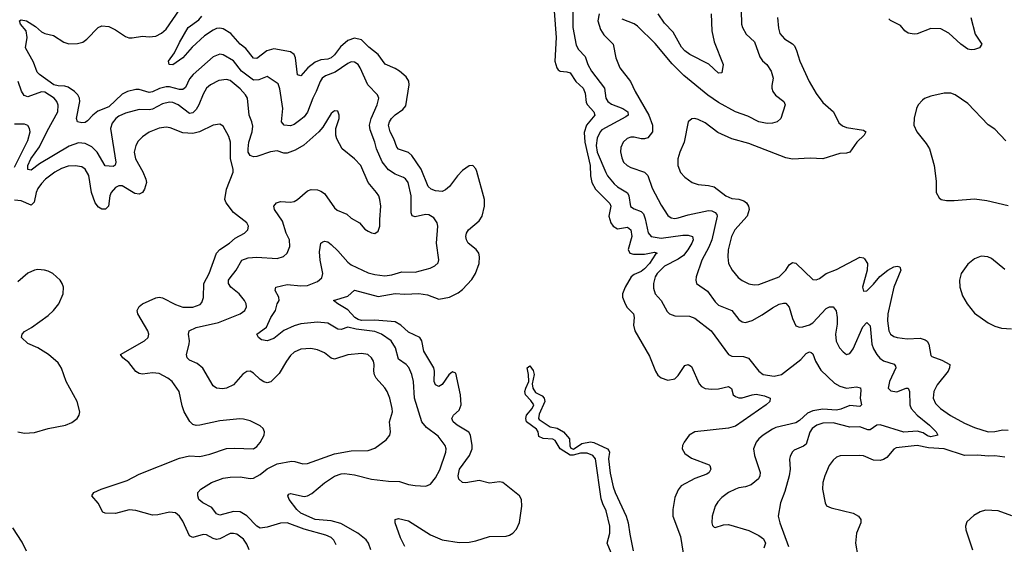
# Model space of a CAD drawing. Header units: inches. Extents: x 1934316 to 2140091, y 524953 to 667329.
# Tile 295 of 384: x 2042661 to 2048507, y 636243 to 639356. Entities that reach past the tile are written whole.
import ezdxf

# ---------------------------------------------------------------- set-up
doc = ezdxf.new("R2010")
doc.units = ezdxf.units.IN
doc.header["$MEASUREMENT"] = 0
doc.layers.add('C0643', color=7, linetype='Continuous')

msp = doc.modelspace()

# ---------------------------------------------------------------- linework, layer by layer
at = {"layer": 'C0643', "color": 5}
for points, elevation in [([(2044745.2, 636210), (2044732.1, 636250), (2044718, 636270), (2044669.8, 636310), (2044567.7, 636367.7), (2044510, 636381.8), (2044416, 636390), (2044330, 636428.8), (2044307, 636450), (2044260.4, 636510), (2044253.6, 636530), (2044260.1, 636539.9), (2044270, 636544.9), (2044350, 636527.7), (2044370, 636530.3), (2044395.5, 636544.5), (2044470, 636608.9), (2044530, 636647.4), (2044570, 636660.7), (2044590, 636662.6), (2044650, 636655.2), (2044750, 636630.2), (2044850, 636618.2), (2044915.9, 636615.9), (2044970, 636598.9), (2045010, 636591.7), (2045071.7, 636588.3), (2045100.7, 636599.3), (2045130, 636638.4), (2045155.6, 636684.4), (2045191.9, 636790), (2045193.5, 636810), (2045186.9, 636830), (2045145.8, 636885.8), (2045076.5, 636936.5), (2045048.8, 636970), (2045005.3, 637110), (2044999.1, 637210), (2044989.8, 637250), (2044971.6, 637291.6), (2044955.1, 637310), (2044910, 637341.1), (2044892.2, 637410), (2044866.2, 637450), (2044810, 637489.9), (2044770, 637505.4), (2044659.5, 637519.5), (2044610, 637531), (2044570, 637518), (2044550, 637520.6), (2044490, 637554.9), (2044430, 637560.5), (2044330, 637551.4), (2044290, 637540.2), (2044230, 637511.6), (2044170, 637464.2), (2044131, 637451), (2044097.1, 637457.1), (2044079.3, 637470), (2044069.4, 637490), (2044127.5, 637532.5), (2044151.7, 637590), (2044179.3, 637630), (2044189.7, 637670), (2044202.2, 637690), (2044199.8, 637710), (2044177.4, 637750), (2044182, 637770), (2044250, 637785.8), (2044330, 637776.3), (2044370, 637779.8), (2044430, 637803), (2044455.3, 637824.7), (2044462, 637850), (2044445.5, 637930), (2044441.8, 637978.2), (2044449.8, 638030.2), (2044461.1, 638038.9), (2044470, 638042.4), (2044490, 638038), (2044510, 638023.1), (2044550, 637985.2), (2044610, 637917.1), (2044630, 637901.5), (2044730, 637855), (2044770, 637843.5), (2044830, 637837.1), (2044870, 637842.3), (2044930, 637860.1), (2045010, 637857.8), (2045097.8, 637882.2), (2045125.1, 637894.9), (2045146.3, 637913.7), (2045149.6, 637930.3), (2045135.9, 638030), (2045143.1, 638130), (2045139.2, 638150), (2045119.5, 638179.5), (2045090, 638198), (2045070, 638199.8), (2045010, 638186.3), (2044991.8, 638191.8), (2044985, 638210), (2044985.5, 638310), (2044968, 638390), (2044952.1, 638412.1), (2044940.5, 638420.5), (2044890, 638439.8), (2044850, 638465.2), (2044813.1, 638513.1), (2044778.7, 638590), (2044769, 638630), (2044742.2, 638702.2), (2044738.9, 638730), (2044748.5, 638770), (2044784.5, 638850), (2044793, 638890), (2044785.1, 638910), (2044728.7, 638968.7), (2044682.5, 639070), (2044669.9, 639089.9), (2044650, 639104.5), (2044630, 639105.3), (2044610, 639097), (2044534.3, 639045.7), (2044476.7, 639023.3), (2044457.7, 639010), (2044444.6, 638990), (2044421.9, 638930), (2044401, 638890), (2044370, 638807.8), (2044350, 638780.7), (2044330, 638764.1), (2044290, 638734.8), (2044270, 638726.3), (2044230.8, 638730.8), (2044215.6, 638750), (2044223.6, 638830), (2044205.5, 638945.5), (2044195, 638975), (2044130, 639019.7), (2044081.6, 638998.4), (2044050, 638997.3), (2043977.3, 639050), (2043930, 639112.5), (2043870, 639148.2), (2043850, 639151.4), (2043810, 639134.9), (2043692.1, 639030), (2043670, 639005.8), (2043646.4, 638953.6), (2043630, 638941.6), (2043610, 638941.2), (2043550, 638957.1), (2043530, 638957.6), (2043491.8, 638948.2), (2043450, 638927.5), (2043430, 638925), (2043370, 638941.3), (2043350, 638941), (2043302, 638930), (2043270, 638914.4), (2043190, 638839), (2043125.7, 638814.3), (2043094.7, 638790), (2043064.5, 638755.6), (2043050, 638745.4), (2043030, 638743.9), (2043004.5, 638750), (2042998, 638770), (2043017.5, 638870), (2043016.2, 638890), (2043007.1, 638910), (2042986.7, 638930), (2042950, 638955.2), (2042930, 638962.1), (2042890, 638963.3), (2042863.4, 638970), (2042779.3, 639030), (2042765.1, 639045.1), (2042743.2, 639103.2), (2042695.6, 639190), (2042706.2, 639250), (2042700.4, 639290), (2042666.3, 639330), (2042659.5, 639350), (2042670, 639356), (2042702, 639350), (2042755.4, 639315.4), (2042790, 639283.7), (2042810, 639273.7), (2042862, 639262), (2042922.8, 639222.8), (2042953, 639213), (2043005.3, 639214.7), (2043036.9, 639223.1), (2043060.1, 639239.9), (2043127.6, 639310), (2043150, 639318.9), (2043190, 639316.1), (2043230, 639295.8), (2043290, 639255.9), (2043310, 639248.4), (2043330, 639247.7), (2043390, 639259), (2043430, 639254.3), (2043470, 639259.3), (2043503.7, 639276.3), (2043530, 639299.7), (2043650, 639473)], 240), ([(2044947.6, 636230), (2044921.3, 636281.3), (2044889.8, 636369.8), (2044889.6, 636390.4), (2044910, 636396), (2044970, 636382.6), (2045099.6, 636299.6), (2045170.1, 636270.1), (2045270, 636253.6), (2045330, 636255), (2045370, 636263), (2045450, 636288.7), (2045550, 636292.4), (2045570, 636297.7), (2045589.8, 636310.2), (2045610, 636332.4), (2045628.3, 636371.7), (2045642.6, 636470), (2045640.8, 636510), (2045628.6, 636530), (2045530, 636610.5), (2045510, 636613.9), (2045450, 636606.4), (2045390, 636621.2), (2045310, 636607.6), (2045290, 636610.8), (2045269.4, 636629.4), (2045264.2, 636650), (2045272.2, 636690), (2045332.2, 636770), (2045348.3, 636810), (2045348.4, 636830), (2045337.9, 636890), (2045328.1, 636908.1), (2045258.4, 636950), (2045235.5, 636970), (2045227.1, 636990), (2045236.5, 637010), (2045270, 637038.4), (2045282.4, 637070), (2045279.2, 637130), (2045250, 637259.6), (2045230, 637266.9), (2045210, 637248.3), (2045170, 637191.3), (2045150, 637178.7), (2045130, 637189.6), (2045122.4, 637210), (2045124.7, 637270), (2045120.5, 637290), (2045060.8, 637390), (2045048.7, 637450), (2045036, 637470), (2044970, 637503), (2044923.3, 637543.3), (2044890, 637563.2), (2044770, 637572.3), (2044690.9, 637570.9), (2044670, 637576.6), (2044650.9, 637590), (2044610, 637634), (2044549.5, 637670), (2044524.5, 637690), (2044610, 637714.7), (2044650, 637751), (2044790, 637714), (2044890, 637731.9), (2044948.3, 637728.3), (2045030, 637732.2), (2045082.9, 637722.9), (2045150, 637698.6), (2045212.6, 637710), (2045263.8, 637736.2), (2045290, 637755.4), (2045345.7, 637814.3), (2045366.6, 637850), (2045388.2, 637910), (2045390.5, 637950), (2045386.5, 637970), (2045372.3, 637992.3), (2045322.9, 638030), (2045313, 638050), (2045310.7, 638070), (2045314.6, 638090), (2045325.8, 638110), (2045390, 638162.8), (2045407.3, 638190), (2045420.9, 638250), (2045420.2, 638290), (2045375.9, 638455.9), (2045370, 638472), (2045351.6, 638491.6), (2045330, 638488.7), (2045290, 638461), (2045259.8, 638430), (2045212.8, 638367.2), (2045190, 638347), (2045170, 638337.2), (2045130, 638340.8), (2045105.1, 638350), (2045085.7, 638365.7), (2045045.6, 638470), (2044990, 638551.1), (2044970, 638567.4), (2044910, 638588.8), (2044900.2, 638600.2), (2044882.3, 638650), (2044860.9, 638690), (2044851.7, 638730), (2044855.9, 638750), (2044868.6, 638770), (2044890, 638790.6), (2044936.9, 638823.1), (2044954.7, 638845.3), (2044973.2, 638970), (2044971.7, 638991.7), (2044956.5, 639016.5), (2044916.5, 639050), (2044890, 639066.8), (2044832, 639092), (2044789.4, 639149.4), (2044734, 639194), (2044690, 639237), (2044650, 639246.6), (2044610, 639232.2), (2044565.9, 639194.1), (2044530, 639148.1), (2044510, 639129.9), (2044490, 639121.2), (2044450, 639118), (2044415.8, 639104.2), (2044371.5, 639070), (2044330, 639023), (2044310, 639029.3), (2044299.6, 639130), (2044290.3, 639150.3), (2044270, 639164.7), (2044170, 639183.2), (2044128.2, 639171.8), (2044070, 639125.5), (2044050, 639128), (2044004.8, 639184.8), (2043970, 639210.8), (2043914.1, 639274.1), (2043870, 639302), (2043850, 639305.7), (2043830, 639303.1), (2043810, 639294), (2043759.4, 639260.6), (2043686.1, 639193.9), (2043630.3, 639130), (2043570, 639088.2), (2043549.4, 639089.4), (2043545.1, 639110), (2043581.4, 639158.6), (2043610, 639220.4), (2043662.4, 639310), (2043724.8, 639355.2), (2043743.1, 639376.9)], 220), ([(2045833.5, 639406.5), (2045846.7, 639250), (2045838.2, 639110), (2045850, 639070.5), (2045859.1, 639059.1), (2045870.9, 639050.9), (2045910, 639047.5), (2045930, 639040.6), (2045962.9, 638990), (2046006.3, 638950), (2046019.2, 638919.2), (2046024.8, 638864.8), (2046032.4, 638850), (2046070.7, 638810), (2046075, 638790), (2046025.5, 638730), (2046013.4, 638686.6), (2046015.8, 638630), (2046048.8, 638490), (2046049.7, 638429.7), (2046058.7, 638390), (2046080.8, 638350), (2046164.5, 638264.5), (2046170.1, 638250), (2046159.1, 638190), (2046170, 638151.6), (2046183.9, 638130), (2046210, 638115.6), (2046270, 638125.6), (2046290, 638110.2), (2046294.8, 638070), (2046273, 637993), (2046283.6, 637970), (2046304.8, 637964.8), (2046370, 637964.8), (2046430, 637977.5), (2046446.4, 637970), (2046435.8, 637964.2), (2046400.5, 637910), (2046370, 637877.7), (2046350, 637862.2), (2046310, 637845), (2046291.6, 637830), (2046256.2, 637770), (2046239.4, 637730), (2046239.8, 637710), (2046255.8, 637670), (2046268.7, 637648.7), (2046305.2, 637610), (2046310.1, 637590), (2046304.5, 637544.5), (2046313.2, 637510), (2046400.1, 637360.1), (2046435.6, 637270), (2046450, 637247.6), (2046470.1, 637230.1), (2046510, 637217.8), (2046550, 637224.7), (2046570, 637244.6), (2046610, 637303.8), (2046630, 637310.5), (2046650, 637299.1), (2046695.6, 637195.6), (2046710, 637180.2), (2046730, 637168.2), (2046770, 637163), (2046810, 637166.3), (2046870, 637179.5), (2046887.2, 637167.2), (2046897.4, 637130), (2046910, 637119.6), (2046930, 637112.2), (2046950, 637111.8), (2047009, 637131), (2047033.8, 637133.8), (2047084, 637124), (2047117.3, 637110), (2047114.4, 637090), (2047093.7, 637070), (2046910, 636944.8), (2046868.5, 636931.5), (2046670, 636911.5), (2046636.8, 636890), (2046606, 636850), (2046597.1, 636830), (2046594.7, 636810), (2046610, 636782.8), (2046650, 636755.1), (2046753.9, 636713.9), (2046759.5, 636710), (2046764.7, 636690), (2046755.2, 636670), (2046740.2, 636659.8), (2046670, 636634.3), (2046588.8, 636590), (2046570, 636567.3), (2046550, 636521.2), (2046538.5, 636450), (2046539.7, 636410), (2046584.1, 636290), (2046609.6, 636129.6)], 220), ([(2045944.5, 639430), (2045945.5, 639310), (2045964.2, 639204.2), (2045979.2, 639179.2), (2046017.7, 639137.7), (2046034, 639090), (2046056.8, 639050), (2046134, 638950), (2046141.1, 638890), (2046153.6, 638870), (2046175.6, 638855.6), (2046242, 638830), (2046271.1, 638808.9), (2046273.8, 638790), (2046260.3, 638779.7), (2046117.8, 638702.2), (2046106.8, 638690), (2046090, 638653), (2046084.7, 638610), (2046090.1, 638570), (2046140.4, 638450), (2046150.9, 638430), (2046190, 638381.7), (2046210, 638364.6), (2046269, 638329), (2046277, 638310), (2046288.1, 638248.1), (2046310, 638234), (2046350, 638218.5), (2046364.1, 638204.1), (2046375.1, 638175.1), (2046391.6, 638091.6), (2046410, 638070.2), (2046470, 638060.1), (2046597.7, 638077.7), (2046630, 638078), (2046656.5, 638070), (2046660.2, 638050), (2046651.4, 638030), (2046628.1, 637990), (2046602.3, 637957.7), (2046570, 637934.6), (2046490, 637892.7), (2046445.6, 637850), (2046433.8, 637830), (2046423.5, 637790), (2046423.4, 637763.4), (2046433.4, 637730), (2046470, 637690.3), (2046505, 637625), (2046519.3, 637610), (2046550, 637599.3), (2046637.5, 637597.5), (2046670, 637585), (2046766, 637510), (2046869.5, 637369.5), (2046890, 637359.7), (2046957.5, 637357.5), (2046987.2, 637347.2), (2047050, 637270.2), (2047074.4, 637250), (2047141.3, 637241.3), (2047184.7, 637250), (2047299.2, 637340.8), (2047330, 637376.1), (2047350, 637386), (2047360.8, 637380.8), (2047370, 637374.4), (2047386.2, 637330), (2047416.8, 637276.8), (2047499.5, 637199.5), (2047530, 637180.8), (2047569.3, 637169.3), (2047630, 637176.9), (2047652.1, 637172.1), (2047655.1, 637155.1), (2047651, 637110), (2047659.3, 637070), (2047650, 637061.6), (2047590, 637067.1), (2047535.7, 637044.3), (2047510, 637039.9), (2047430, 637044.9), (2047370, 637035.5), (2047338.8, 637021.2), (2047290, 636977.4), (2047270, 636965), (2047150, 636935.8), (2047130, 636927.2), (2047074.6, 636890), (2047049.1, 636870), (2047033.8, 636850), (2047018.5, 636810), (2047024, 636770), (2047057.6, 636670), (2047055.8, 636650), (2047047.6, 636632.4), (2047003.2, 636596.8), (2046970, 636584), (2046930, 636578), (2046910, 636569.7), (2046870, 636549.7), (2046830, 636521.1), (2046805.2, 636494.8), (2046790.3, 636470), (2046772.9, 636410), (2046770.4, 636370.4), (2046774.6, 636354.6), (2046784.9, 636344.9), (2046790, 636343.1), (2046840.4, 636359.6), (2046870, 636360.6), (2046990, 636325.4), (2047050, 636295.9), (2047076.3, 636276.3), (2047089.6, 636250), (2047079.3, 636220.7)], 240), ([(2046102, 639390), (2046093.1, 639350), (2046110, 639298), (2046130, 639265.3), (2046184.9, 639210), (2046200.2, 639130), (2046225, 639070), (2046288.1, 638990), (2046315.5, 638930), (2046397, 638790), (2046419.1, 638730), (2046418.6, 638690), (2046390, 638654.4), (2046370, 638649), (2046350, 638649.8), (2046310, 638659.4), (2046290, 638659.3), (2046268.3, 638651.7), (2046244.4, 638630), (2046230, 638597.2), (2046228.2, 638571.8), (2046235.5, 638535.5), (2046246.9, 638510), (2046268.7, 638490), (2046290, 638478.6), (2046370, 638451.3), (2046390, 638431.8), (2046416.9, 638356.9), (2046470, 638256.5), (2046510, 638194.9), (2046530, 638180.2), (2046550, 638175.9), (2046570, 638179.8), (2046630, 638198.4), (2046750, 638224.2), (2046770, 638222), (2046790, 638213), (2046799.6, 638199.6), (2046802.7, 638190), (2046771, 638049), (2046753.3, 638006.7), (2046710.8, 637930), (2046677.8, 637830), (2046675.3, 637810), (2046679.3, 637790), (2046744.8, 637744.8), (2046790, 637681.7), (2046810, 637661.3), (2046890, 637630.2), (2046930, 637576.5), (2046950, 637563.6), (2046970, 637559.6), (2047010, 637571.1), (2047070, 637604.1), (2047130, 637647.2), (2047170, 637669.1), (2047195, 637675), (2047210, 637673.6), (2047230, 637650.3), (2047250, 637583.8), (2047270, 637539.5), (2047290, 637531.3), (2047310, 637534), (2047350, 637545.5), (2047370, 637557), (2047450, 637642.4), (2047470, 637652.9), (2047490, 637652.7), (2047509.1, 637629.1), (2047515.4, 637590), (2047514.5, 637550), (2047504, 637490), (2047508.1, 637448.1), (2047528, 637410), (2047550, 637384.9), (2047570, 637370.2), (2047590, 637374.9), (2047610, 637403.6), (2047666.7, 637533.3), (2047690, 637558.7), (2047710, 637539.3), (2047720.6, 637430), (2047730, 637402.3), (2047749.2, 637369.2), (2047767.8, 637347.8), (2047790, 637332.4), (2047852.4, 637312.4), (2047860.5, 637300.5), (2047862.7, 637290), (2047825.7, 637210), (2047816.9, 637170), (2047833, 637153), (2047867.9, 637147.9), (2047923.7, 637170), (2047936.3, 637170), (2047943.2, 637150), (2047946.1, 637070), (2047954, 637050), (2047989.7, 637009.7), (2048062.4, 636950), (2048101.6, 636910), (2048113, 636890), (2048070, 636881.8), (2048050, 636886.9), (2048024.4, 636904.4), (2047990, 636914.9), (2047910, 636909.5), (2047770, 636951.9), (2047750, 636949.9), (2047710, 636923.5), (2047696.6, 636923.4), (2047650, 636940.2), (2047590, 636938.4), (2047490, 636963.2), (2047430, 636961.7), (2047394, 636950), (2047366.7, 636930), (2047352.1, 636907.9), (2047330, 636838.3), (2047314.4, 636825.6), (2047258.4, 636801.6), (2047247.4, 636790), (2047235.2, 636764.8), (2047231.3, 636748.7), (2047234.7, 636690), (2047229.3, 636650), (2047203.9, 636556.1), (2047177.6, 636490), (2047164.4, 636410), (2047173.4, 636370), (2047226.3, 636230)], 260), ([(2046944.7, 639410), (2046946, 639330), (2046952, 639310), (2046973.8, 639270), (2047024.5, 639224.5), (2047055.7, 639135.7), (2047072.2, 639112.2), (2047096.1, 639090), (2047123.6, 639050), (2047134.9, 639010), (2047126.2, 638966.2), (2047126, 638950), (2047132.7, 638930), (2047147.8, 638907.8), (2047197.3, 638870), (2047204.9, 638850), (2047180.7, 638770), (2047158, 638750), (2047130, 638742), (2047099.5, 638740.5), (2047050, 638749.8), (2046983.9, 638783.9), (2046910, 638808.6), (2046810, 638864.3), (2046747.7, 638907.7), (2046605.2, 639025.2), (2046534.5, 639094.5), (2046434.1, 639214.1), (2046330, 639317.1), (2046310, 639330.8), (2046238.8, 639358.8)], 260), ([(2046766, 639390), (2046770.1, 639290), (2046784, 639224), (2046838.4, 639090), (2046830, 639040.9), (2046810, 639038.3), (2046751.8, 639091.8), (2046639.6, 639150), (2046610, 639171), (2046590, 639194), (2046541.8, 639281.8), (2046490, 639335.3), (2046451.6, 639391.6)], 240), ([(2047159.6, 639370), (2047165.7, 639305.7), (2047174.9, 639274.9), (2047201.8, 639241.8), (2047250, 639213.4), (2047260.8, 639200.8), (2047273.8, 639173.9), (2047292.3, 639110), (2047349.2, 638990), (2047390, 638918), (2047430, 638865.5), (2047493.4, 638810), (2047525.1, 638745.1), (2047546.2, 638726.2), (2047570, 638716.1), (2047670, 638700.3), (2047685.5, 638690), (2047675.3, 638670), (2047630.3, 638630), (2047590, 638569.6), (2047570, 638564), (2047530, 638563.1), (2047430, 638531.4), (2047354.5, 638534.5), (2047250, 638529.4), (2047210, 638536.6), (2046990, 638621.8), (2046890, 638649.8), (2046807, 638687), (2046730, 638744), (2046690, 638763), (2046670, 638769.6), (2046652.7, 638767.3), (2046630.4, 638749.6), (2046606.3, 638630), (2046580.3, 638570), (2046568.9, 638530), (2046567.8, 638490), (2046584.2, 638450), (2046610, 638421.1), (2046654, 638390), (2046690, 638378.3), (2046750, 638373.2), (2046783.6, 638363.6), (2046853.7, 638310), (2046890, 638296.1), (2046930.8, 638290.8), (2046960.8, 638280.8), (2046975.8, 638270), (2046988.9, 638250), (2046991.7, 638230), (2046980.2, 638190), (2046907.1, 638110), (2046887, 638070), (2046868, 637990), (2046864.6, 637950), (2046870.2, 637910), (2046890.2, 637870.2), (2046927.1, 637827.1), (2046950, 637809), (2046990, 637788.2), (2047022.6, 637782.6), (2047050, 637785.2), (2047170, 637831.3), (2047210, 637869.1), (2047230, 637900.9), (2047250, 637915.2), (2047270, 637911.3), (2047370, 637814), (2047390, 637812.4), (2047410, 637821.3), (2047448.9, 637851.1), (2047510, 637874.2), (2047650, 637947.3), (2047670, 637943.9), (2047677.7, 637937.7), (2047694.2, 637910), (2047692.1, 637870), (2047664.5, 637770), (2047670, 637744.4), (2047690, 637746.5), (2047730, 637786), (2047767.7, 637832.3), (2047814.7, 637870), (2047850, 637890.2), (2047870, 637894.2), (2047886.8, 637890), (2047891.9, 637870), (2047850.6, 637770), (2047815.7, 637610), (2047813.6, 637570), (2047821.8, 637510), (2047831.7, 637490), (2047850, 637476.5), (2047870.1, 637470.1), (2047930, 637463), (2048007.2, 637467.2), (2048036.9, 637456.9), (2048048.6, 637448.6), (2048059.3, 637430), (2048070, 637363), (2048076.7, 637356.7), (2048136.3, 637336.3), (2048182.8, 637310), (2048181.3, 637290), (2048172.6, 637270), (2048107.6, 637190), (2048088.6, 637150), (2048084.5, 637110), (2048099.1, 637079.1), (2048128.2, 637050), (2048187.5, 637007.5), (2048270, 636961.8), (2048330, 636935.4), (2048411.1, 636911.1), (2048450, 636912.2), (2048498.3, 636921.7), (2048530, 636920.6)], 280), ([(2048307.8, 639370), (2048334.7, 639270), (2048372.8, 639210), (2048358.7, 639190), (2048330, 639179.5), (2048310, 639177.4), (2048290, 639182), (2048249.3, 639210), (2048177, 639276.9), (2048130, 639302), (2048070, 639304.5), (2047990, 639272.1), (2047970.8, 639269.3), (2047935.4, 639275.4), (2047915.8, 639290), (2047890, 639320.9), (2047831.9, 639351.9), (2047822.1, 639362.1)], 280), ([(2044541, 636241), (2044526.9, 636266.9), (2044510, 636283.1), (2044478.1, 636298.1), (2044350, 636332.8), (2044249.3, 636370.7), (2044210, 636368.9), (2044130, 636344), (2044090, 636339.8), (2044070, 636350.9), (2044010, 636412.9), (2043970, 636436.5), (2043930, 636437.3), (2043850, 636415.3), (2043830, 636424), (2043801.5, 636461.5), (2043749.3, 636490), (2043725.2, 636510), (2043719, 636530), (2043719, 636550), (2043736, 636570), (2043800.7, 636610), (2043870, 636636.2), (2043910, 636642.2), (2043970, 636643.2), (2044030, 636632.8), (2044050, 636634.8), (2044090, 636658.2), (2044130, 636692), (2044190, 636721), (2044275.8, 636735.8), (2044294.8, 636734.8), (2044341.4, 636721.4), (2044370, 636722.6), (2044530, 636780.5), (2044630, 636798.7), (2044730, 636799.2), (2044770, 636814.3), (2044836.5, 636863.5), (2044858.9, 636890), (2044863.5, 636910), (2044856.8, 636970), (2044874.7, 637030), (2044873.1, 637050), (2044858, 637110), (2044842, 637150), (2044830, 637171.2), (2044776.8, 637230), (2044768.4, 637248.4), (2044764.4, 637270), (2044766, 637310), (2044761.8, 637330), (2044750.5, 637350.5), (2044728.9, 637368.9), (2044690, 637376.2), (2044610, 637368.2), (2044530, 637342.7), (2044510, 637348.4), (2044470, 637379.2), (2044430, 637396.8), (2044390, 637405.3), (2044330, 637402), (2044290, 637383.5), (2044270, 637363.5), (2044244.7, 637330), (2044202.6, 637257.4), (2044152.7, 637207.3), (2044130, 637201.8), (2044110, 637207.9), (2044090, 637220.7), (2044050, 637258.9), (2044030, 637270.8), (2044010, 637268.9), (2043987, 637253), (2043930, 637189.8), (2043890.1, 637169.9), (2043865.5, 637165.5), (2043829.8, 637169.8), (2043810, 637182.9), (2043747.9, 637287.9), (2043715.5, 637315.5), (2043670, 637335.6), (2043655.6, 637350), (2043651.3, 637370), (2043668.5, 637430), (2043669.7, 637450), (2043663, 637490), (2043667, 637510), (2043709.3, 637530.7), (2043841.2, 637558.8), (2043969.4, 637610), (2043998, 637630), (2044008.2, 637651.8), (2044006.2, 637670), (2043996.5, 637690), (2043964.8, 637730), (2043915.4, 637770), (2043900.3, 637790), (2043901.6, 637810), (2043910, 637825.3), (2043946.6, 637870), (2043981.1, 637930), (2044017.9, 637942.1), (2044070, 637947.1), (2044190, 637939.7), (2044228.2, 637951.8), (2044250, 637970.4), (2044265.6, 638010), (2044264.1, 638050), (2044243.9, 638090), (2044221.2, 638161.2), (2044174.7, 638230), (2044169.7, 638250.3), (2044185.2, 638270), (2044210, 638276.5), (2044270, 638272.7), (2044290, 638276.5), (2044311.3, 638288.7), (2044370, 638341.1), (2044391.2, 638348.8), (2044430, 638347.2), (2044450, 638339.5), (2044470, 638324.2), (2044530, 638240.3), (2044546.2, 638226.2), (2044602.6, 638202.6), (2044630, 638178.4), (2044678, 638150), (2044710, 638113.4), (2044730, 638100.5), (2044750, 638090.6), (2044770, 638087.3), (2044790, 638101), (2044799.7, 638130), (2044798.5, 638170), (2044805.3, 638250), (2044799.2, 638290), (2044793.3, 638310), (2044780.5, 638330), (2044729.9, 638389.9), (2044686.6, 638490), (2044650, 638530.9), (2044576.3, 638590), (2044544.2, 638650), (2044538, 638670), (2044538, 638710), (2044557.6, 638770), (2044558.4, 638790), (2044550, 638813.2), (2044530, 638815.1), (2044510, 638799.3), (2044461.1, 638718.9), (2044437.6, 638690), (2044347.6, 638612.4), (2044297.6, 638582.4), (2044250, 638563.5), (2044230, 638565.1), (2044190, 638578.5), (2044150, 638572.3), (2044070, 638543.7), (2044050, 638542.3), (2044029.4, 638549.4), (2044017.8, 638570), (2044016.8, 638590), (2044022.1, 638630), (2044041.5, 638690), (2044044.6, 638724.6), (2044039.3, 638750), (2044022.9, 638790), (2044013.6, 638890), (2044002, 638910), (2043970, 638944.9), (2043910, 638995), (2043890, 639002), (2043844.6, 638995.4), (2043794.6, 638970), (2043770.2, 638950), (2043750, 638914.7), (2043725.4, 638850), (2043710, 638822.8), (2043690, 638802.6), (2043670, 638799.9), (2043602.2, 638850), (2043570, 638864.3), (2043550, 638866.9), (2043510, 638857.5), (2043450, 638825.4), (2043430, 638821.5), (2043370, 638823.9), (2043290, 638801.4), (2043250, 638783.2), (2043232.4, 638770), (2043210, 638743), (2043201.2, 638710), (2043232.5, 638510), (2043227.9, 638492.1), (2043215.4, 638484.6), (2043169.2, 638489.2), (2043120.8, 638570), (2043090, 638602.4), (2043050, 638621.2), (2043010, 638625.3), (2042954.5, 638605.5), (2042779.5, 638500.5), (2042730, 638462.5), (2042710, 638467.3), (2042709.5, 638490), (2042727.3, 638530), (2042779.2, 638600.8), (2042824.5, 638695.5), (2042888.4, 638810), (2042889.8, 638849.8), (2042881.1, 638870), (2042866, 638890), (2042810, 638926.1), (2042790, 638928.6), (2042710, 638899.2), (2042687.1, 638907.1), (2042673, 638933), (2042652.9, 638990)], 260), ([(2048516.4, 638636.4), (2048450, 638707), (2048410, 638732), (2048290, 638858.7), (2048216, 638910), (2048190, 638920.5), (2048150, 638919.7), (2048070, 638901.7), (2048032.3, 638887.7), (2048021.1, 638878.9), (2047995.3, 638850), (2047985.7, 638830), (2047972.2, 638772.2), (2047970.3, 638730), (2047987.2, 638690), (2048042.4, 638622.4), (2048062.6, 638590), (2048090.4, 638490), (2048102.5, 638397.5), (2048102.8, 638330), (2048119.8, 638299.8), (2048132, 638290), (2048163.4, 638283.4), (2048210, 638282.4), (2048330, 638292.2), (2048402.9, 638282.9), (2048530, 638254.4)], 320), ([(2044023.2, 636210), (2044010, 636244.4), (2043990, 636272.8), (2043950, 636303.5), (2043930, 636308.1), (2043910, 636306.5), (2043850, 636276.5), (2043830, 636271.9), (2043810, 636277), (2043770, 636299.4), (2043750, 636301.5), (2043690, 636283.5), (2043670, 636292.6), (2043630, 636381), (2043609.8, 636410), (2043586, 636430), (2043550, 636434.2), (2043480.9, 636419.1), (2043450, 636416.9), (2043350, 636444.8), (2043312.2, 636447.8), (2043230, 636426.1), (2043168, 636428), (2043154.5, 636434.5), (2043127.9, 636487.9), (2043089.2, 636530), (2043101.2, 636550), (2043145.2, 636570), (2043299, 636621), (2043370, 636659.3), (2043610, 636755.2), (2043670, 636768.9), (2043730, 636764.6), (2043790, 636777.7), (2043890, 636811.5), (2043934.7, 636814.7), (2044050, 636810.7), (2044070, 636824), (2044090, 636847.3), (2044112.7, 636890), (2044115.1, 636910), (2044106.6, 636930), (2044090, 636946.6), (2044030, 636975.6), (2043990, 636986), (2043967.7, 636987.7), (2043850, 636976), (2043730, 636949.8), (2043710, 636948.9), (2043690, 636954.2), (2043672.3, 636972.3), (2043638.5, 637030), (2043625.5, 637065.5), (2043608.9, 637150), (2043567.2, 637210), (2043541.1, 637230), (2043490, 637256.2), (2043450, 637261.6), (2043390, 637252.5), (2043370, 637255.8), (2043350, 637268.7), (2043310, 637321.7), (2043274, 637350), (2043259.3, 637370), (2043402.4, 637450), (2043424.7, 637470), (2043427.2, 637490), (2043421.4, 637510), (2043362.6, 637610), (2043358.5, 637630), (2043370, 637654.9), (2043390, 637671), (2043470, 637705.8), (2043490, 637709.4), (2043510, 637706.3), (2043585.4, 637665.4), (2043630, 637650.8), (2043689.9, 637650.1), (2043733.4, 637666.6), (2043742.8, 637677.2), (2043751.8, 637708.2), (2043754.7, 637790), (2043785.6, 637850), (2043829.9, 637970.1), (2043850, 637992.8), (2043906, 638030), (2043940.3, 638059.7), (2043997, 638090), (2044015.1, 638110), (2044020.5, 638130), (2044009.6, 638150), (2043930, 638211.6), (2043886.6, 638270), (2043880.2, 638290), (2043888.5, 638351.5), (2043927.9, 638452.1), (2043928.9, 638470), (2043912.7, 638530), (2043912, 638630), (2043902.8, 638662.8), (2043870, 638723.7), (2043850, 638737), (2043810, 638729.6), (2043729.1, 638690.9), (2043690, 638680.5), (2043630, 638685.2), (2043554.9, 638714.9), (2043530, 638718.2), (2043490, 638712.2), (2043430.8, 638689.3), (2043390, 638660.4), (2043365, 638635), (2043350, 638609.5), (2043341.3, 638570), (2043348.1, 638530), (2043393.4, 638453.4), (2043410.2, 638410), (2043413.4, 638390), (2043403, 638350), (2043390, 638330.9), (2043370, 638320.6), (2043344.6, 638324.6), (2043270, 638370.6), (2043250, 638370.6), (2043230, 638360.8), (2043203.8, 638330), (2043195.8, 638310), (2043187.9, 638250), (2043170, 638231), (2043150, 638232.3), (2043130, 638243.7), (2043109.7, 638269.7), (2043088.3, 638330), (2043071, 638431), (2043050, 638469.8), (2043030, 638483.1), (2042990, 638489.8), (2042950, 638486.8), (2042910, 638474.1), (2042870, 638452.2), (2042815.1, 638410), (2042790, 638384.5), (2042770, 638354.8), (2042759.3, 638330), (2042747, 638273), (2042730, 638255.9), (2042670, 638281.3), (2042630, 638285.8)], 280), ([(2042630, 638481.5), (2042710, 638638.9), (2042723.5, 638690), (2042720.4, 638710), (2042708.8, 638728.8), (2042690, 638736.4), (2042630, 638736.4)], 280), ([(2048510, 637874), (2048430, 637939.7), (2048409.8, 637949.8), (2048370, 637952), (2048330, 637937.3), (2048290, 637904.7), (2048250.3, 637850), (2048240.8, 637810), (2048242.2, 637770), (2048258.3, 637718.3), (2048285.5, 637670), (2048330, 637614.3), (2048410, 637558), (2048450, 637538), (2048490, 637525.8), (2048550, 637522.3)], 320), ([(2042650, 636910.3), (2042690, 636902.7), (2042750, 636906.3), (2042830, 636930.4), (2042934, 636950), (2042970, 636965.5), (2043002.7, 636990), (2043015.1, 637010), (2043018, 637030), (2043002.4, 637090), (2042937.4, 637210), (2042910, 637289.3), (2042890, 637319.6), (2042831.5, 637370), (2042770, 637409.8), (2042710, 637435.1), (2042671.8, 637470), (2042676.2, 637490), (2042690, 637505.5), (2042732.3, 637530), (2042830, 637600.3), (2042863, 637630), (2042894.7, 637670), (2042919.6, 637730), (2042920.7, 637770), (2042914.5, 637790), (2042900.9, 637810), (2042857.2, 637850), (2042830, 637864.5), (2042808, 637870), (2042770, 637873), (2042750, 637869.7), (2042710, 637851.5), (2042650, 637800.5)], 320), ([(2046172.8, 636192.8), (2046149.6, 636250), (2046165.1, 636310), (2046164.4, 636350), (2046142.2, 636442.2), (2046122.8, 636482.8), (2046113.8, 636513.8), (2046080.4, 636750), (2046064.2, 636770), (2046030, 636784.2), (2045990, 636783.5), (2045948.2, 636771.8), (2045930, 636771.5), (2045870.9, 636810), (2045840.1, 636860.1), (2045826.6, 636866.6), (2045770, 636870.9), (2045743.3, 636883.3), (2045738.5, 636910), (2045730, 636927), (2045669.8, 636969.8), (2045665.3, 636990), (2045670.9, 637010), (2045703.5, 637050), (2045712.8, 637070), (2045696.4, 637096.4), (2045664, 637130), (2045661.1, 637150), (2045665.4, 637170), (2045684.2, 637210), (2045682.2, 637250), (2045674, 637290), (2045690, 637302.8), (2045710, 637274), (2045715.8, 637250), (2045704.5, 637195.5), (2045708.2, 637170), (2045724.2, 637144.2), (2045763.4, 637123.4), (2045776, 637110), (2045779, 637090), (2045744.8, 637015.2), (2045741.3, 636990), (2045744.8, 636984.8), (2045810, 636940.9), (2045852.8, 636932.7), (2045890.3, 636910.3), (2045925.5, 636870), (2045927.8, 636827.7), (2045933.7, 636813.7), (2045950, 636807.7), (2045998.4, 636841.6), (2046050, 636850.4), (2046070, 636846.5), (2046150.4, 636810), (2046159, 636799), (2046162.2, 636790), (2046157.7, 636750), (2046166.1, 636666.1), (2046184.6, 636584.6), (2046196.4, 636550), (2046262.3, 636410), (2046274.5, 636370), (2046283, 636303), (2046303.7, 636203.7)], 180), ([(2048510, 636761.1), (2048450, 636768.8), (2048410, 636766.7), (2048350, 636773), (2048270, 636770.8), (2048150, 636809.5), (2048056.4, 636816.5), (2047990, 636830.4), (2047864.6, 636815.4), (2047850, 636807.1), (2047810, 636759.3), (2047790, 636746.2), (2047770, 636740.3), (2047730, 636742), (2047670, 636767.9), (2047650, 636770.8), (2047531.7, 636768.3), (2047510, 636760.5), (2047490, 636742.9), (2047467.9, 636710), (2047442, 636650), (2047430.3, 636610), (2047427.9, 636570), (2047443.1, 636490), (2047452.1, 636472.1), (2047479.6, 636459.6), (2047610, 636428.4), (2047640.9, 636410), (2047654.4, 636390), (2047654.7, 636370), (2047629.3, 636310), (2047623.2, 636250), (2047637.4, 636170)], 280), ([(2048551.7, 636411.7), (2048470, 636441.7), (2048394.4, 636445.6), (2048363.4, 636436.6), (2048325.5, 636414.5), (2048283.8, 636376.2), (2048276.3, 636350), (2048278, 636330), (2048318.7, 636210)], 320), ([(2042702.7, 636202.7), (2042676.8, 636256.8), (2042620.1, 636340.1)], 320)]:
    msp.add_lwpolyline(points, dxfattribs=dict(at, elevation=elevation))

doc.saveas('drawing.dxf')
